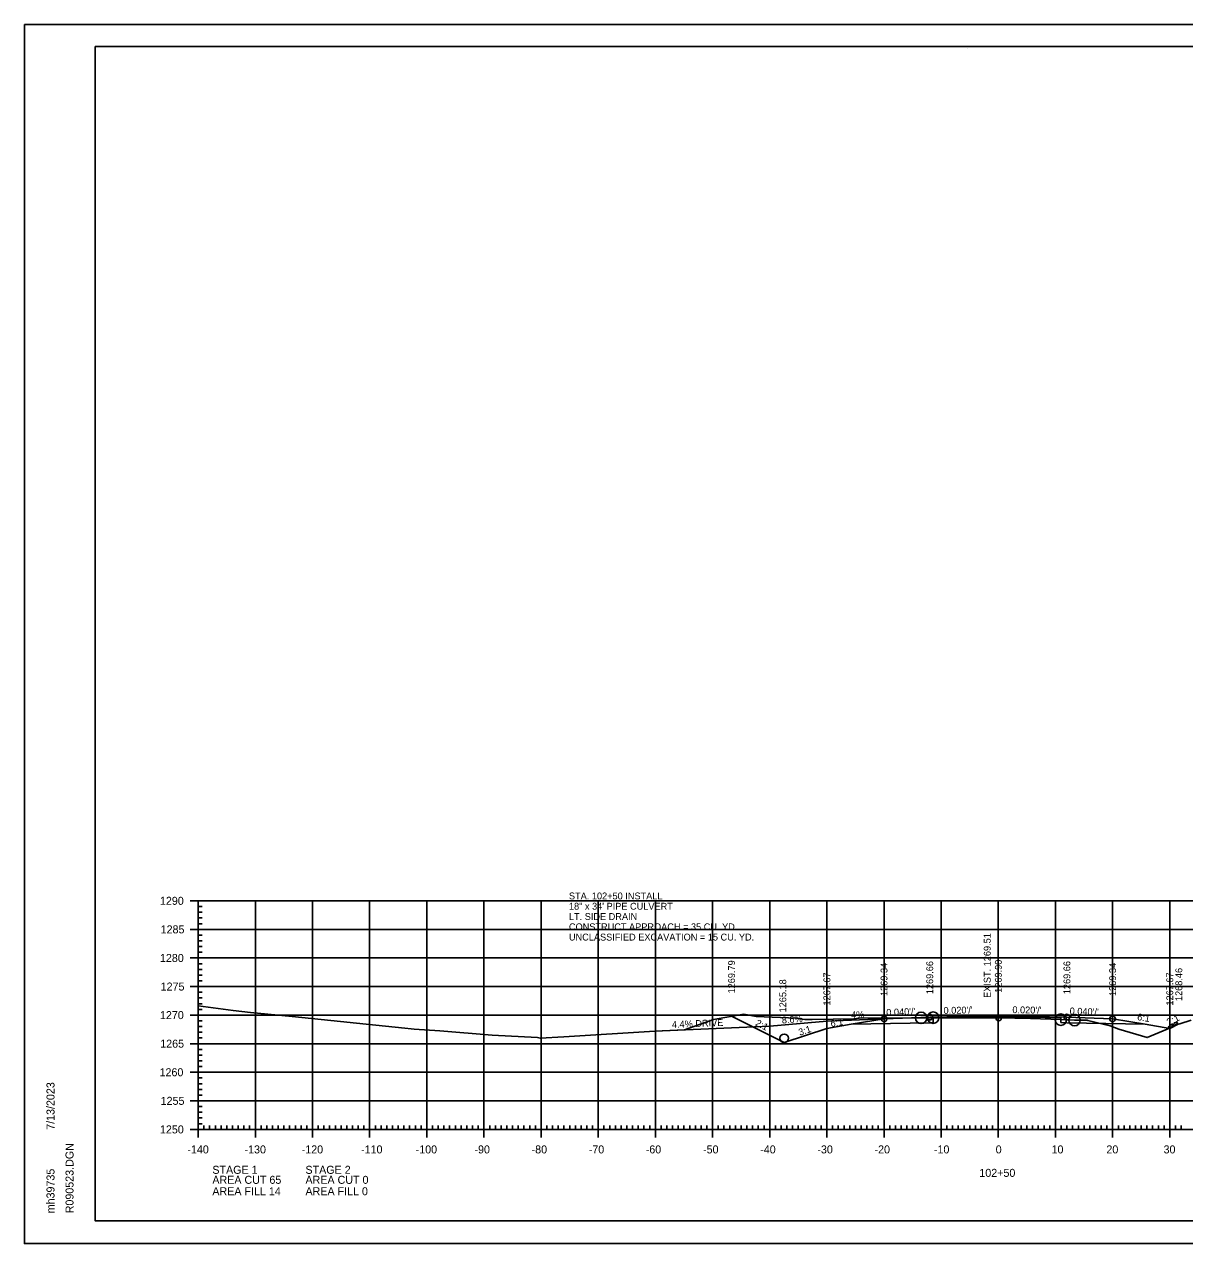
# Model space of a CAD drawing. Extents: x 1406028 to 1412453, y 321733 to 325986.
# Drawn here: x 1406027.5 to 1406230.5, y 322145.8 to 322359.2 of the extents above; entities that cross this region are included whole.
import ezdxf

# ---------------------------------------------------------------- set-up
doc = ezdxf.new("R2010")
doc.units = 0
for name, color, linetype in [('R_Alt Surface', 7, 'Continuous'), ('R_Axis', 7, 'Continuous'), ('R_Axis Annot', 7, 'Continuous'), ('R_Border', 7, 'Continuous'), ('R_Draft', 7, 'Continuous'), ('R_Drive', 7, 'Continuous'), ('R_Exist Surface', 7, 'Continuous'), ('R_Fin Surface', 7, 'Continuous'), ('R_Fin Surface Annot', 7, 'Continuous'), ('R_Grid', 7, 'Continuous'), ('R_No Plot', 7, 'Continuous'), ('R_Water', 7, 'Continuous'), ('R_Xsect Elev', 7, 'Continuous')]:
    doc.layers.add(name, color=color, linetype=linetype)

msp = doc.modelspace()

# ---------------------------------------------------------------- linework, layer by layer
at = {"layer": 'R_Alt Surface'}
for p, q in [((1406186.55, 322185.33), (1406186.55, 322184.5)), ((1406208.89, 322185.34), (1406208.89, 322184.51))]:
    msp.add_line(p, q, dxfattribs=at)
for points in [[(1406186.55, 322185.33), (1406197.95, 322185.56), (1406208.89, 322185.34)], [(1406172.22, 322184.22), (1406185.95, 322184.49), (1406186.55, 322184.5)], [(1406208.89, 322184.51), (1406209.95, 322184.49), (1406223.67, 322184.22)]]:
    msp.add_lwpolyline(points, dxfattribs=at)
at = {"layer": 'R_Axis'}
for p, q in [((1406056.55, 322205.83), (1406059.35, 322205.83)), ((1406057.95, 322165.83), (1406057.95, 322205.83)), ((1406057.95, 322204.83), (1406058.65, 322204.83)), ((1406057.95, 322203.83), (1406058.65, 322203.83)), ((1406057.95, 322202.83), (1406058.65, 322202.83)), ((1406057.95, 322201.83), (1406058.65, 322201.83)), ((1406056.55, 322200.83), (1406059.35, 322200.83)), ((1406057.95, 322199.83), (1406058.65, 322199.83)), ((1406057.95, 322198.83), (1406058.65, 322198.83)), ((1406057.95, 322197.83), (1406058.65, 322197.83)), ((1406056.55, 322195.83), (1406059.35, 322195.83)), ((1406057.95, 322196.83), (1406058.65, 322196.83)), ((1406057.95, 322194.83), (1406058.65, 322194.83)), ((1406057.95, 322193.83), (1406058.65, 322193.83)), ((1406057.95, 322192.83), (1406058.65, 322192.83)), ((1406057.95, 322191.83), (1406058.65, 322191.83)), ((1406056.55, 322190.83), (1406059.35, 322190.83)), ((1406057.95, 322189.83), (1406058.65, 322189.83)), ((1406057.95, 322188.83), (1406058.65, 322188.83)), ((1406057.95, 322187.83), (1406058.65, 322187.83)), ((1406057.95, 322186.83), (1406058.65, 322186.83)), ((1406056.55, 322185.83), (1406059.35, 322185.83)), ((1406057.95, 322184.83), (1406058.65, 322184.83)), ((1406057.95, 322183.83), (1406058.65, 322183.83)), ((1406057.95, 322182.83), (1406058.65, 322182.83)), ((1406056.55, 322180.83), (1406059.35, 322180.83)), ((1406057.95, 322181.83), (1406058.65, 322181.83)), ((1406057.95, 322179.83), (1406058.65, 322179.83)), ((1406057.95, 322178.83), (1406058.65, 322178.83)), ((1406057.95, 322177.83), (1406058.65, 322177.83)), ((1406057.95, 322176.83), (1406058.65, 322176.83)), ((1406056.55, 322175.83), (1406059.35, 322175.83)), ((1406057.95, 322174.83), (1406058.65, 322174.83)), ((1406057.95, 322173.83), (1406058.65, 322173.83)), ((1406057.95, 322172.83), (1406058.65, 322172.83)), ((1406057.95, 322171.83), (1406058.65, 322171.83)), ((1406056.55, 322170.83), (1406059.35, 322170.83)), ((1406057.95, 322169.83), (1406058.65, 322169.83)), ((1406057.95, 322168.83), (1406058.65, 322168.83)), ((1406057.95, 322167.83), (1406058.65, 322167.83)), ((1406056.55, 322165.83), (1406059.35, 322165.83)), ((1406057.95, 322164.43), (1406057.95, 322167.23)), ((1406057.95, 322166.83), (1406058.65, 322166.83)), ((1406057.95, 322165.83), (1406337.95, 322165.83)), ((1406058.95, 322165.83), (1406058.95, 322166.53)), ((1406059.95, 322165.83), (1406059.95, 322166.53)), ((1406060.95, 322165.83), (1406060.95, 322166.53)), ((1406061.95, 322165.83), (1406061.95, 322166.53)), ((1406062.95, 322165.83), (1406062.95, 322166.53)), ((1406063.95, 322165.83), (1406063.95, 322166.53)), ((1406064.95, 322165.83), (1406064.95, 322166.53)), ((1406065.95, 322165.83), (1406065.95, 322166.53)), ((1406066.95, 322165.83), (1406066.95, 322166.53)), ((1406067.95, 322164.43), (1406067.95, 322167.23)), ((1406068.95, 322165.83), (1406068.95, 322166.53)), ((1406069.95, 322165.83), (1406069.95, 322166.53)), ((1406070.95, 322165.83), (1406070.95, 322166.53)), ((1406071.95, 322165.83), (1406071.95, 322166.53)), ((1406072.95, 322165.83), (1406072.95, 322166.53)), ((1406073.95, 322165.83), (1406073.95, 322166.53)), ((1406074.95, 322165.83), (1406074.95, 322166.53)), ((1406075.95, 322165.83), (1406075.95, 322166.53)), ((1406076.95, 322165.83), (1406076.95, 322166.53)), ((1406077.95, 322164.43), (1406077.95, 322167.23)), ((1406078.95, 322165.83), (1406078.95, 322166.53)), ((1406079.95, 322165.83), (1406079.95, 322166.53)), ((1406080.95, 322165.83), (1406080.95, 322166.53)), ((1406081.95, 322165.83), (1406081.95, 322166.53)), ((1406082.95, 322165.83), (1406082.95, 322166.53)), ((1406083.95, 322165.83), (1406083.95, 322166.53)), ((1406084.95, 322165.83), (1406084.95, 322166.53)), ((1406085.95, 322165.83), (1406085.95, 322166.53)), ((1406086.95, 322165.83), (1406086.95, 322166.53)), ((1406087.95, 322164.43), (1406087.95, 322167.23)), ((1406088.95, 322165.83), (1406088.95, 322166.53)), ((1406089.95, 322165.83), (1406089.95, 322166.53)), ((1406090.95, 322165.83), (1406090.95, 322166.53)), ((1406091.95, 322165.83), (1406091.95, 322166.53)), ((1406092.95, 322165.83), (1406092.95, 322166.53)), ((1406093.95, 322165.83), (1406093.95, 322166.53)), ((1406094.95, 322165.83), (1406094.95, 322166.53)), ((1406095.95, 322165.83), (1406095.95, 322166.53)), ((1406096.95, 322165.83), (1406096.95, 322166.53)), ((1406097.95, 322164.43), (1406097.95, 322167.23)), ((1406098.95, 322165.83), (1406098.95, 322166.53)), ((1406099.95, 322165.83), (1406099.95, 322166.53)), ((1406100.95, 322165.83), (1406100.95, 322166.53)), ((1406101.95, 322165.83), (1406101.95, 322166.53)), ((1406102.95, 322165.83), (1406102.95, 322166.53)), ((1406103.95, 322165.83), (1406103.95, 322166.53)), ((1406104.95, 322165.83), (1406104.95, 322166.53)), ((1406105.95, 322165.83), (1406105.95, 322166.53)), ((1406106.95, 322165.83), (1406106.95, 322166.53)), ((1406107.95, 322164.43), (1406107.95, 322167.23)), ((1406108.95, 322165.83), (1406108.95, 322166.53)), ((1406109.95, 322165.83), (1406109.95, 322166.53)), ((1406110.95, 322165.83), (1406110.95, 322166.53)), ((1406111.95, 322165.83), (1406111.95, 322166.53)), ((1406112.95, 322165.83), (1406112.95, 322166.53)), ((1406113.95, 322165.83), (1406113.95, 322166.53)), ((1406114.95, 322165.83), (1406114.95, 322166.53)), ((1406115.95, 322165.83), (1406115.95, 322166.53)), ((1406116.95, 322165.83), (1406116.95, 322166.53)), ((1406117.95, 322164.43), (1406117.95, 322167.23)), ((1406118.95, 322165.83), (1406118.95, 322166.53)), ((1406119.95, 322165.83), (1406119.95, 322166.53)), ((1406120.95, 322165.83), (1406120.95, 322166.53)), ((1406121.95, 322165.83), (1406121.95, 322166.53)), ((1406122.95, 322165.83), (1406122.95, 322166.53)), ((1406123.95, 322165.83), (1406123.95, 322166.53)), ((1406124.95, 322165.83), (1406124.95, 322166.53)), ((1406125.95, 322165.83), (1406125.95, 322166.53)), ((1406126.95, 322165.83), (1406126.95, 322166.53)), ((1406127.95, 322164.43), (1406127.95, 322167.23)), ((1406128.95, 322165.83), (1406128.95, 322166.53)), ((1406129.95, 322165.83), (1406129.95, 322166.53)), ((1406130.95, 322165.83), (1406130.95, 322166.53)), ((1406131.95, 322165.83), (1406131.95, 322166.53)), ((1406132.95, 322165.83), (1406132.95, 322166.53)), ((1406133.95, 322165.83), (1406133.95, 322166.53)), ((1406134.95, 322165.83), (1406134.95, 322166.53)), ((1406135.95, 322165.83), (1406135.95, 322166.53)), ((1406136.95, 322165.83), (1406136.95, 322166.53)), ((1406137.95, 322164.43), (1406137.95, 322167.23)), ((1406138.95, 322165.83), (1406138.95, 322166.53)), ((1406139.95, 322165.83), (1406139.95, 322166.53)), ((1406140.95, 322165.83), (1406140.95, 322166.53)), ((1406141.95, 322165.83), (1406141.95, 322166.53)), ((1406142.95, 322165.83), (1406142.95, 322166.53)), ((1406143.95, 322165.83), (1406143.95, 322166.53)), ((1406144.95, 322165.83), (1406144.95, 322166.53)), ((1406145.95, 322165.83), (1406145.95, 322166.53)), ((1406146.95, 322165.83), (1406146.95, 322166.53)), ((1406147.95, 322164.43), (1406147.95, 322167.23)), ((1406148.95, 322165.83), (1406148.95, 322166.53)), ((1406149.95, 322165.83), (1406149.95, 322166.53)), ((1406150.95, 322165.83), (1406150.95, 322166.53)), ((1406151.95, 322165.83), (1406151.95, 322166.53)), ((1406152.95, 322165.83), (1406152.95, 322166.53)), ((1406153.95, 322165.83), (1406153.95, 322166.53)), ((1406154.95, 322165.83), (1406154.95, 322166.53)), ((1406155.95, 322165.83), (1406155.95, 322166.53)), ((1406156.95, 322165.83), (1406156.95, 322166.53)), ((1406157.95, 322164.43), (1406157.95, 322167.23)), ((1406158.95, 322165.83), (1406158.95, 322166.53)), ((1406159.95, 322165.83), (1406159.95, 322166.53)), ((1406160.95, 322165.83), (1406160.95, 322166.53)), ((1406161.95, 322165.83), (1406161.95, 322166.53)), ((1406162.95, 322165.83), (1406162.95, 322166.53)), ((1406163.95, 322165.83), (1406163.95, 322166.53)), ((1406164.95, 322165.83), (1406164.95, 322166.53)), ((1406165.95, 322165.83), (1406165.95, 322166.53)), ((1406166.95, 322165.83), (1406166.95, 322166.53)), ((1406167.95, 322164.43), (1406167.95, 322167.23)), ((1406168.95, 322165.83), (1406168.95, 322166.53)), ((1406169.95, 322165.83), (1406169.95, 322166.53)), ((1406170.95, 322165.83), (1406170.95, 322166.53)), ((1406171.95, 322165.83), (1406171.95, 322166.53)), ((1406172.95, 322165.83), (1406172.95, 322166.53)), ((1406173.95, 322165.83), (1406173.95, 322166.53)), ((1406174.95, 322165.83), (1406174.95, 322166.53)), ((1406175.95, 322165.83), (1406175.95, 322166.53)), ((1406176.95, 322165.83), (1406176.95, 322166.53)), ((1406177.95, 322164.43), (1406177.95, 322167.23)), ((1406178.95, 322165.83), (1406178.95, 322166.53)), ((1406179.95, 322165.83), (1406179.95, 322166.53)), ((1406180.95, 322165.83), (1406180.95, 322166.53)), ((1406181.95, 322165.83), (1406181.95, 322166.53)), ((1406182.95, 322165.83), (1406182.95, 322166.53)), ((1406183.95, 322165.83), (1406183.95, 322166.53)), ((1406184.95, 322165.83), (1406184.95, 322166.53)), ((1406185.95, 322165.83), (1406185.95, 322166.53)), ((1406186.95, 322165.83), (1406186.95, 322166.53)), ((1406187.95, 322164.43), (1406187.95, 322167.23)), ((1406188.95, 322165.83), (1406188.95, 322166.53)), ((1406189.95, 322165.83), (1406189.95, 322166.53)), ((1406190.95, 322165.83), (1406190.95, 322166.53)), ((1406191.95, 322165.83), (1406191.95, 322166.53)), ((1406192.95, 322165.83), (1406192.95, 322166.53)), ((1406193.95, 322165.83), (1406193.95, 322166.53)), ((1406194.95, 322165.83), (1406194.95, 322166.53)), ((1406195.95, 322165.83), (1406195.95, 322166.53)), ((1406196.95, 322165.83), (1406196.95, 322166.53)), ((1406197.95, 322164.43), (1406197.95, 322167.23)), ((1406198.95, 322165.83), (1406198.95, 322166.53)), ((1406199.95, 322165.83), (1406199.95, 322166.53)), ((1406200.95, 322165.83), (1406200.95, 322166.53)), ((1406201.95, 322165.83), (1406201.95, 322166.53)), ((1406202.95, 322165.83), (1406202.95, 322166.53)), ((1406203.95, 322165.83), (1406203.95, 322166.53)), ((1406204.95, 322165.83), (1406204.95, 322166.53)), ((1406205.95, 322165.83), (1406205.95, 322166.53)), ((1406206.95, 322165.83), (1406206.95, 322166.53)), ((1406207.95, 322164.43), (1406207.95, 322167.23)), ((1406208.95, 322165.83), (1406208.95, 322166.53)), ((1406209.95, 322165.83), (1406209.95, 322166.53)), ((1406210.95, 322165.83), (1406210.95, 322166.53)), ((1406211.95, 322165.83), (1406211.95, 322166.53)), ((1406212.95, 322165.83), (1406212.95, 322166.53)), ((1406213.95, 322165.83), (1406213.95, 322166.53)), ((1406214.95, 322165.83), (1406214.95, 322166.53)), ((1406215.95, 322165.83), (1406215.95, 322166.53)), ((1406216.95, 322165.83), (1406216.95, 322166.53)), ((1406217.95, 322164.43), (1406217.95, 322167.23)), ((1406218.95, 322165.83), (1406218.95, 322166.53)), ((1406219.95, 322165.83), (1406219.95, 322166.53)), ((1406220.95, 322165.83), (1406220.95, 322166.53)), ((1406221.95, 322165.83), (1406221.95, 322166.53)), ((1406222.95, 322165.83), (1406222.95, 322166.53)), ((1406223.95, 322165.83), (1406223.95, 322166.53)), ((1406224.95, 322165.83), (1406224.95, 322166.53)), ((1406225.95, 322165.83), (1406225.95, 322166.53)), ((1406226.95, 322165.83), (1406226.95, 322166.53)), ((1406227.95, 322164.43), (1406227.95, 322167.23)), ((1406228.95, 322165.83), (1406228.95, 322166.53)), ((1406229.95, 322165.83), (1406229.95, 322166.53))]:
    msp.add_line(p, q, dxfattribs=at)
at = {"layer": 'R_Border'}
for p, q in [((1406039.95, 322355.29), (1406356.13, 322355.29)), ((1406039.95, 322149.83), (1406039.95, 322355.29)), ((1406192.47, 322355.03), (1406192.47, 322355.03)), ((1406192.47, 322355.03), (1406192.47, 322355.03)), ((1406039.95, 322149.83), (1406039.95, 322149.83)), ((1406356.13, 322149.83), (1406039.95, 322149.83))]:
    msp.add_line(p, q, dxfattribs=at)
at = {"layer": 'R_Draft'}
for centre in [(1406228.95, 322184.26), (1406228.14, 322183.85)]:
    msp.add_ellipse(centre, major_axis=(0.371, 0.232), ratio=0.517889, dxfattribs=at)
at = {"layer": 'R_Drive'}
for p, q in [((1406157.99, 322183.91), (1406167.96, 322184.77)), ((1406177.95, 322185.17), (1406167.96, 322184.77)), ((1406157.99, 322183.91), (1406137.85, 322183.03))]:
    msp.add_line(p, q, dxfattribs=at)
at = {"layer": 'R_Exist Surface'}
msp.add_lwpolyline([(1406057.95, 322187.47), (1406064.07, 322186.63), (1406067.12, 322186.29), (1406074.41, 322185.58), (1406094.11, 322183.54), (1406095.22, 322183.43), (1406095.75, 322183.36), (1406100.24, 322183.07), (1406109.38, 322182.3), (1406117.34, 322181.89), (1406117.76, 322181.8), (1406121.9, 322182.02), (1406137.82, 322183.03), (1406143.02, 322183.24), (1406148.12, 322185.08), (1406153.41, 322185.99), (1406155.58, 322185.61), (1406162.66, 322185.3), (1406162.93, 322185.23), (1406164.07, 322185.09), (1406165.39, 322185.05), (1406172.65, 322185.2), (1406174.08, 322185.34), (1406181.03, 322185.29), (1406183.8, 322185.34), (1406184.07, 322185.36), (1406184.44, 322185.36), (1406184.5, 322185.37), (1406185.32, 322185.36), (1406186.55, 322185.38), (1406192.1, 322185.33), (1406198.01, 322185.34), (1406203.59, 322185.21), (1406208.89, 322185.04), (1406210.06, 322185), (1406211.29, 322184.96), (1406213.42, 322184.93), (1406213.47, 322184.93), (1406213.63, 322184.89), (1406217.54, 322183.98), (1406219.05, 322183.39), (1406223.98, 322181.89), (1406227.52, 322183.37), (1406229.2, 322184.25), (1406229.68, 322184.31), (1406231.71, 322184.92)], dxfattribs=at)
at = {"layer": 'R_Fin Surface'}
msp.add_lwpolyline([(1406151.27, 322185.62), (1406160.48, 322181.02), (1406167.95, 322183.5), (1406172.22, 322184.22), (1406177.95, 322185.17), (1406185.95, 322185.49), (1406197.95, 322185.73), (1406209.95, 322185.49), (1406217.95, 322185.17), (1406223.67, 322184.22), (1406227.95, 322183.5), (1406229.53, 322184.29)], dxfattribs=at)
at = {"layer": 'R_Grid'}
for p, q in [((1406057.95, 322205.83), (1406337.95, 322205.83)), ((1406057.95, 322165.83), (1406057.95, 322205.83)), ((1406067.95, 322165.83), (1406067.95, 322205.83)), ((1406077.95, 322165.83), (1406077.95, 322205.83)), ((1406087.95, 322165.83), (1406087.95, 322205.83)), ((1406097.95, 322165.83), (1406097.95, 322205.83)), ((1406107.95, 322165.83), (1406107.95, 322205.83)), ((1406117.95, 322165.83), (1406117.95, 322205.83)), ((1406127.95, 322165.83), (1406127.95, 322205.83)), ((1406137.95, 322165.83), (1406137.95, 322205.83)), ((1406147.95, 322165.83), (1406147.95, 322205.83)), ((1406157.95, 322165.83), (1406157.95, 322205.83)), ((1406167.95, 322165.83), (1406167.95, 322205.83)), ((1406177.95, 322165.83), (1406177.95, 322205.83)), ((1406187.95, 322165.83), (1406187.95, 322205.83)), ((1406197.95, 322165.83), (1406197.95, 322205.83)), ((1406207.95, 322165.83), (1406207.95, 322205.83)), ((1406217.95, 322165.83), (1406217.95, 322205.83)), ((1406227.95, 322165.83), (1406227.95, 322205.83)), ((1406057.95, 322200.83), (1406337.95, 322200.83)), ((1406057.95, 322195.83), (1406337.95, 322195.83)), ((1406057.95, 322190.83), (1406337.95, 322190.83)), ((1406057.95, 322185.83), (1406337.95, 322185.83)), ((1406057.95, 322180.83), (1406337.95, 322180.83)), ((1406057.95, 322175.83), (1406337.95, 322175.83)), ((1406057.95, 322170.83), (1406337.95, 322170.83)), ((1406057.95, 322165.83), (1406337.95, 322165.83))]:
    msp.add_line(p, q, dxfattribs=at)
at = {"layer": 'R_No Plot'}
for p, q in [((1406027.55, 322359.18), (1406360.88, 322359.18)), ((1406027.55, 322145.85), (1406360.88, 322145.85))]:
    msp.add_line(p, q, dxfattribs=at)
for points in [[(1406027.54, 322359.18), (1406360.88, 322359.18), (1406360.88, 322145.85), (1406027.54, 322145.85)], [(1406273.87, 322355.29), (1406293.49, 322355.29), (1406293.49, 322345.41), (1406309.6, 322345.41), (1406332.8, 322345.41), (1406332.92, 322317.25), (1406356.13, 322317.25), (1406356.13, 322149.83), (1406039.95, 322149.83), (1406039.95, 322355.29)]]:
    msp.add_lwpolyline(points, close=True, dxfattribs=at)
for centre, radius in [((1406177.95, 322185.17), 0.5), ((1406184.44, 322185.36), 1), ((1406185.95, 322185.49), 0.5), ((1406186.55, 322185.38), 1), ((1406198.01, 322185.34), 0.5), ((1406208.89, 322185.04), 1), ((1406209.95, 322185.49), 0.5), ((1406211.29, 322184.96), 1), ((1406217.95, 322185.17), 0.5)]:
    msp.add_circle(centre, radius, dxfattribs=at)
at = {"layer": 'R_Water'}
msp.add_circle((1406160.48, 322181.77), 0.75, dxfattribs=at)

# ---------------------------------------------------------------- texts
at = {"layer": 'R_Axis Annot'}
for s, p in [('1290', (1406051.26, 322205.13)), ('1285', (1406051.38, 322200.13)), ('1280', (1406051.26, 322195.13)), ('1275', (1406051.38, 322190.13)), ('1270', (1406051.26, 322185.13)), ('1265', (1406051.31, 322180.13)), ('1260', (1406051.19, 322175.13)), ('1255', (1406051.38, 322170.13)), ('1250', (1406051.26, 322165.13)), ('-140', (1406056.06, 322161.63)), ('-130', (1406066.06, 322161.63)), ('-120', (1406076.06, 322161.63)), ('-110', (1406086.45, 322161.63)), ('-100', (1406096, 322161.63)), ('-90', (1406106.29, 322161.63)), ('-80', (1406116.29, 322161.63)), ('-70', (1406126.29, 322161.63)), ('-60', (1406136.26, 322161.63)), ('-50', (1406146.29, 322161.63)), ('-40', (1406156.29, 322161.63)), ('-30', (1406166.29, 322161.63)), ('-20', (1406176.29, 322161.63)), ('-10', (1406186.68, 322161.63)), ('0', (1406197.49, 322161.63)), ('10', (1406207.26, 322161.63)), ('20', (1406216.86, 322161.63)), ('30', (1406226.86, 322161.63)), ('STAGE 1', (1406060.43, 322158.06)), ('STAGE 2', (1406076.72, 322158.06)), ('AREA CUT 65', (1406060.43, 322156.31)), ('AREA CUT 0', (1406076.72, 322156.31)), ('102+50', (1406194.63, 322157.53)), ('AREA FILL 14', (1406060.43, 322154.31)), ('AREA FILL 0', (1406076.72, 322154.31))]:
    msp.add_text(s, height=1.4, dxfattribs=at).set_placement(p)
at = {"layer": 'R_Border'}
for s, p in [('7/13/2023', (1406032.81, 322165.76)), ('R090523.DGN', (1406036.14, 322151.15)), ('mh39735', (1406032.81, 322151.15))]:
    msp.add_text(s, height=1.4, rotation=90, dxfattribs=at).set_placement(p)
at = {"layer": 'R_Drive'}
for s, p in [('STA. 102+50 INSTALL', (1406122.82, 322206.08)), ('18" x 34\' PIPE CULVERT', (1406122.82, 322204.28)), ('CONSTRUCT APPROACH = 35 CU. YD.', (1406122.82, 322200.68)), ('LT. SIDE DRAIN', (1406122.82, 322202.48)), ('UNCLASSIFIED EXCAVATION = 15 CU. YD.', (1406122.82, 322198.88))]:
    msp.add_text(s, height=1.2, dxfattribs=at).set_placement(p)
for s, rotation, p in [('4.4% DRIVE', 2.5034, (1406140.86, 322183.56)), ('8.6%', 4.9244, (1406160.11, 322184.34)), ('4%', 2.2906, (1406172.21, 322185.26))]:
    msp.add_text(s, height=1.2, rotation=rotation, dxfattribs=at).set_placement(p)
at = {"layer": 'R_Fin Surface Annot'}
for s, rotation, p in [('1269.79', 90, (1406151.87, 322189.62)), ('1269.90', 90, (1406198.55, 322189.73)), ('1267.67', 90, (1406168.55, 322187.5)), ('1269.34', 90, (1406178.55, 322189.17)), ('1269.66', 90, (1406186.55, 322189.49)), ('1269.66', 90, (1406210.55, 322189.49)), ('1269.34', 90, (1406218.55, 322189.17)), ('1267.67', 90, (1406228.55, 322187.5)), ('1268.46', 90, (1406230.13, 322188.29)), ('1265.18', 90, (1406160.84, 322186.3)), ("0.040'/'", 2.2906, (1406178.37, 322185.69)), ("0.020'/'", 1.1458, (1406188.38, 322186.04)), ("0.020'/'", 358.8542, (1406200.4, 322186.18)), ("0.040'/'", 357.7094, (1406210.41, 322185.97)), ('2:1', 333.4349, (1406155.32, 322184.07)), ('6:1', 9.4642, (1406168.68, 322183.75)), ('6:1', 350.5358, (1406222.18, 322184.97)), ('2:1', 26.5651, (1406227.77, 322183.97)), ('3:1', 18.4332, (1406163.21, 322182.2))]:
    msp.add_text(s, height=1.2, rotation=rotation, dxfattribs=at).set_placement(p)
at = {"layer": 'R_Xsect Elev'}
msp.add_text('EXIST. 1269.51', height=1.2, rotation=90, dxfattribs=at).set_placement((1406196.61, 322188.84))

doc.saveas('drawing.dxf')
